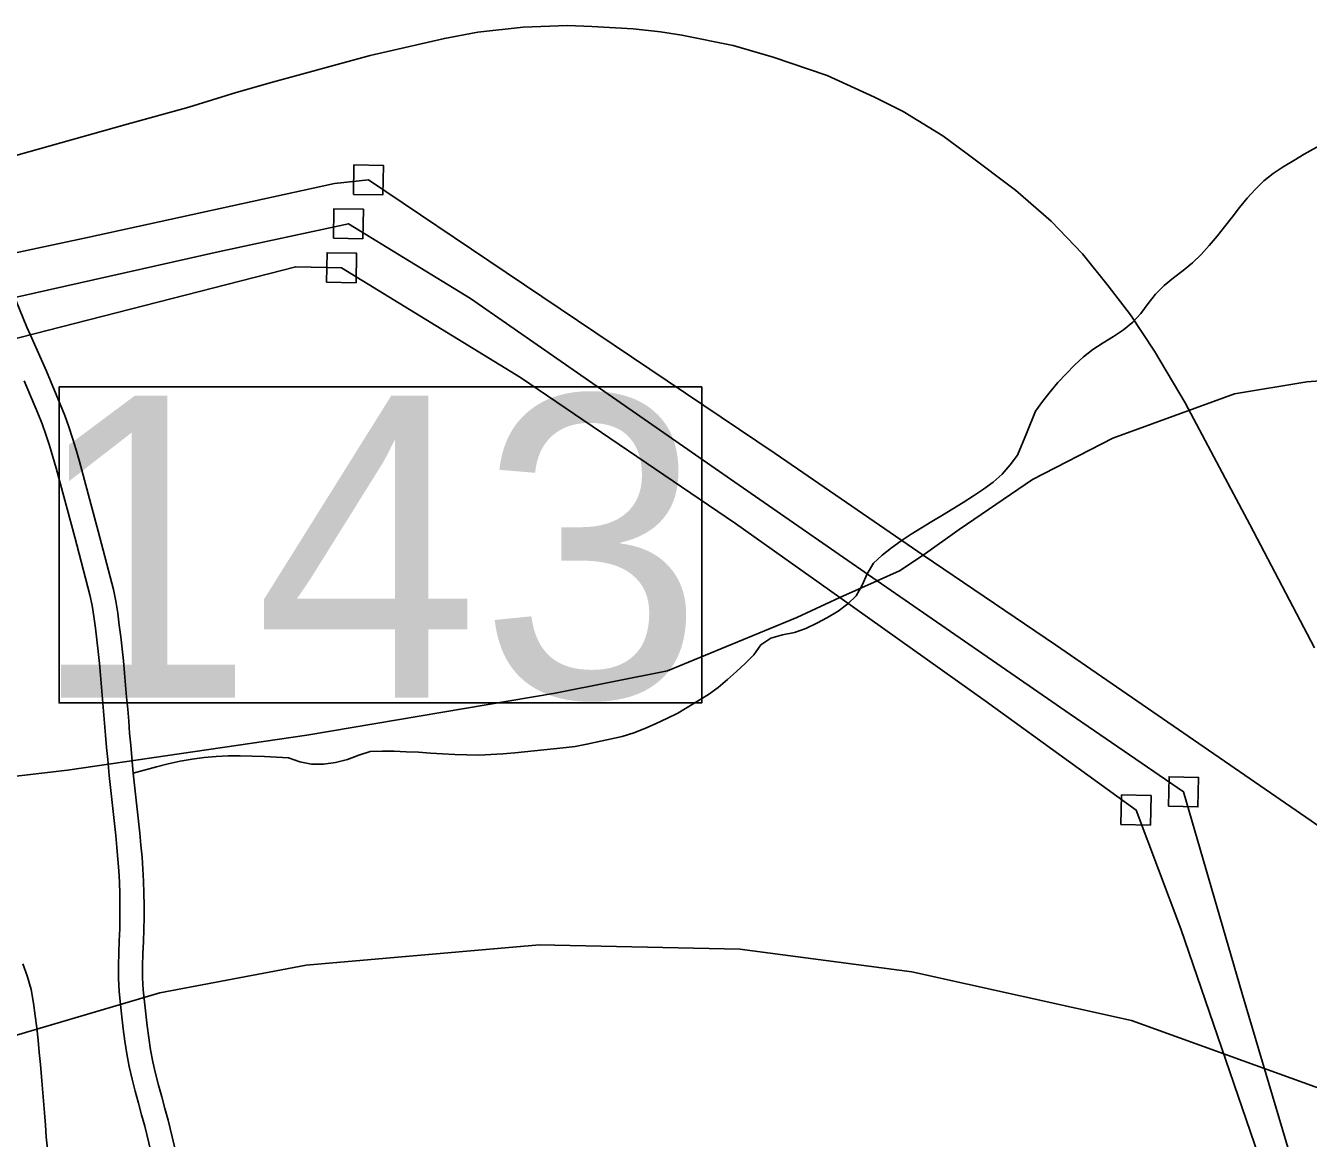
# Model space of a CAD drawing. Extents: x 1268485 to 1426702, y 514839 to 616766.
# Drawn here: x 1379713 to 1381456, y 557873 to 559385 of the extents above; entities that cross this region are included whole.
import ezdxf

# ---------------------------------------------------------------- set-up
doc = ezdxf.new("R2010")
doc.units = 0
for name, color, linetype in [('Old_Level_31', 7, 'Continuous'), ('Old_Level_44', 7, 'Continuous'), ('Old_Level_48', 7, 'Continuous'), ('Old_Level_49', 7, 'Continuous'), ('Old_Level_56', 7, 'Continuous'), ('Old_Level_60', 7, 'Continuous'), ('Old_Level_61', 7, 'Continuous'), ('Old_Level_62', 7, 'Continuous')]:
    doc.layers.add(name, color=color, linetype=linetype)

msp = doc.modelspace()

# ---------------------------------------------------------------- linework, layer by layer
at = {"layer": 'Old_Level_31'}
msp.add_lwpolyline([(1379758.695, 558894.501), (1380631.686, 558894.501), (1380631.686, 558464.955), (1379758.695, 558464.955), (1379758.695, 558894.501)], dxfattribs=at)
at = {"layer": 'Old_Level_44'}
msp.add_lwpolyline([(1379568.989, 559172.316), (1379848.168, 559250.748), (1379935.007, 559274.381), (1379999.291, 559294.681), (1380048.709, 559308.317), (1380181.275, 559344.816), (1380282.263, 559367.987), (1380327.579, 559376.497), (1380389.095, 559383.212), (1380449.38, 559385.314), (1380482.599, 559384.134), (1380538.578, 559381.059), (1380575.487, 559376.804), (1380604.707, 559372.549), (1380674.425, 559358.555), (1380728.661, 559342.663), (1380801.967, 559317.442), (1380866.251, 559288.17), (1380905.109, 559268.434), (1380959.345, 559235.574), (1380992.256, 559211.173), (1381057.77, 559161.55), (1381106.162, 559119.566), (1381148.71, 559075.428), (1381183.774, 559031.547), (1381214.225, 558992.331), (1381246.52, 558943.016), (1381288.453, 558872.632), (1381350.584, 558755.752), (1381376.113, 558707.309), (1381463.876, 558539.884)], dxfattribs=at)
at = {"layer": 'Old_Level_48'}
msp.add_lwpolyline([(1379382.288, 559120.448), (1379478.893, 558922.936), (1379580.673, 558606.581), (1379624.603, 558439.028), (1379628.631, 558241.382), (1379652.807, 557999.368), (1379895.735, 558071.06), (1380094.594, 558108.876), (1380411.502, 558136.312), (1380683.522, 558130.635), (1380917.015, 558099.722), (1381215.629, 558033.48), (1381497.72, 557931.755), (1381717.68, 557825.077), (1381958.879, 557689.958), (1382171.913, 557537.398), (1382407.262, 557310.552), (1382649.238, 557015.34), (1382811.167, 556719.738), (1382951.098, 556424.781), (1383046.578, 556108.507), (1383105.897, 555785.157), (1383119.977, 555490.732), (1383095.211, 555175.078)], dxfattribs=at)
at = {"layer": 'Old_Level_49'}
msp.add_lwpolyline([(1379382.288, 559120.448), (1379478.893, 558922.936), (1379580.673, 558606.581), (1379624.603, 558439.028), (1379628.631, 558241.382), (1379652.807, 557999.368), (1379895.735, 558071.06), (1380094.594, 558108.876), (1380411.502, 558136.312), (1380683.522, 558130.635), (1380917.015, 558099.722), (1381215.629, 558033.48), (1381497.72, 557931.755), (1381717.68, 557825.077), (1381958.879, 557689.958), (1382171.913, 557537.398), (1382407.262, 557310.552), (1382649.238, 557015.34), (1382811.167, 556719.738), (1382951.098, 556424.781), (1383046.578, 556108.507), (1383105.897, 555785.157), (1383119.977, 555490.732), (1383095.211, 555175.078)], dxfattribs=at)
at = {"layer": 'Old_Level_56'}
msp.add_line((1380869.89, 558631.127), (1380819.402, 558608.131), dxfattribs=at)
for points in [[(1380932.616, 558665.681), (1380731.502, 558803.994), (1380366.268, 559049.663), (1380178.913, 559175.694), (1380132.787, 559170.62), (1379797.151, 559097.539), (1379413.109, 559015.428), (1378958.701, 558906.92), (1378492.368, 558802.454), (1378313.552, 558776.239), (1378135.066, 558845.865), (1377728.301, 559016.533), (1377319.652, 559183.037), (1377109.205, 559265.312)], [(1380869.89, 558631.127), (1380676.691, 558765.079), (1380317.538, 559014.627), (1380151.701, 559116.213), (1379974.64, 559077.758), (1379345.491, 558936.75), (1378718.062, 558791.707), (1378430.833, 558737.661), (1378312.263, 558712.234), (1378145.255, 558765.621), (1377623.648, 558986.624), (1377221.04, 559155.008), (1377067.957, 559204.312)], [(1380158.508, 559156.095), (1380198.511, 559155.29), (1380199.317, 559195.293), (1380159.314, 559196.099), (1380158.508, 559156.095)], [(1380819.402, 558608.131), (1380677.364, 558709.038), (1380385.409, 558907.209), (1380142.492, 559056.369), (1380080.287, 559057.622), (1379667.959, 558952.068), (1379187.669, 558850.084), (1378606.567, 558720.116), (1378379.217, 558658.661), (1378278.89, 558644.873), (1378201.448, 558674.447), (1377701.641, 558885.006), (1377273.071, 559065.918), (1377025.107, 559163.155)], [(1380131.297, 559096.614), (1380171.3, 559095.808), (1380172.106, 559135.812), (1380132.102, 559136.618), (1380131.297, 559096.614)], [(1380122.088, 559036.77), (1380162.091, 559035.965), (1380162.897, 559075.968), (1380122.893, 559076.774), (1380122.088, 559036.77)], [(1384292.317, 558369.929), (1384258.758, 558392.615), (1384211.76, 558443.585), (1384156.924, 558502.717), (1384097.523, 558533.928), (1383966.442, 558582.789), (1383628.59, 558687.838), (1383409.663, 558746.472), (1383122.685, 558804.275), (1382845.43, 558848.076), (1382711.745, 558866.975), (1382577.894, 558877.674), (1382307.955, 558887.31), (1381956.21, 558908.6), (1381788.281, 558916.183), (1381678.19, 558914.397), (1381556.019, 558908.853), (1381453.812, 558901.106), (1381355.442, 558885.078), (1381190.142, 558824.575), (1381080.965, 558768.745), (1380981.345, 558700.717), (1380932.616, 558665.681)], [(1380932.616, 558665.681), (1380900.17, 558644.324), (1380869.89, 558631.127)], [(1384292.317, 558369.929), (1383933.552, 558251.29), (1383359.522, 558065.152), (1383194.059, 558006.454), (1382850.18, 557921.533), (1382627.117, 557874.2), (1382283.374, 557895.327), (1382023.556, 557910.763), (1381873.557, 558013.831), (1381459.409, 558304.706), (1381112.255, 558544.007), (1380932.616, 558665.681)], [(1387354.801, 553311.863), (1387042.078, 553459.381), (1386982.156, 553487.647), (1386462.83, 553722.61), (1385800.781, 554024.478), (1385293.452, 554259), (1384790.128, 554493.642), (1384268.642, 554730.65), (1383856.596, 554927.237), (1383246.109, 555206.056), (1382777.979, 555409.775), (1382294.496, 555636.014), (1382128.213, 555725.402), (1382052.519, 555931.225), (1381918.603, 556326.111), (1381773.657, 556769.441), (1381634.544, 557194.445), (1381493.638, 557639.696), (1381366.407, 558068.463), (1381286.118, 558344.212), (1381132.364, 558449.557), (1380869.89, 558631.127)], [(1377774.687, 557782.804), (1377811.307, 557902.125), (1377869.246, 557997.005), (1377930.621, 558063.802), (1378035.19, 558089.509), (1378186.881, 558070.448), (1378374.651, 558054.462), (1378458.82, 558060.771), (1378597.799, 558105.996), (1378863.992, 558198.484), (1379073.577, 558272.102), (1379198.071, 558293.607), (1379479.14, 558339.773), (1379769.967, 558373.737), (1380095.078, 558421.017), (1380432.593, 558478.053), (1380585.287, 558508.795), (1380760.833, 558581.297), (1380819.402, 558608.131)], [(1383132.862, 552070.933), (1383032.416, 552339.08), (1383012.44, 552385.577), (1382855.348, 552872.994), (1382646.987, 553535.707), (1382468.328, 554083.567), (1382319.877, 554641.023), (1382203.479, 555011.544), (1382121.97, 555425.383), (1382067.97, 555714.809), (1381975.923, 556002.801), (1381821.454, 556470.135), (1381491.382, 557527.687), (1381388.018, 557849.923), (1381282.372, 558158.198), (1381221.589, 558319.498), (1381016.676, 558467.894), (1380819.402, 558608.131)], [(1381265.714, 558324.613), (1381305.717, 558323.808), (1381306.523, 558363.811), (1381266.52, 558364.616), (1381265.714, 558324.613)], [(1381201.185, 558299.899), (1381241.188, 558299.094), (1381241.994, 558339.097), (1381201.99, 558339.903), (1381201.185, 558299.899)]]:
    msp.add_lwpolyline(points, dxfattribs=at)
at = {"layer": 'Old_Level_60'}
for points in [[(1379684.126, 559051.284), (1379714.986, 558975.568), (1379721.65, 558960.599), (1379741.438, 558915.847), (1379760.405, 558870.941), (1379766.454, 558855.664), (1379771.888, 558840.183), (1379777.015, 558824.547), (1379781.833, 558808.861), (1379786.549, 558793.123), (1379811.873, 558698.543), (1379832.584, 558619.239), (1379835.967, 558603.245), (1379838.428, 558587.097), (1379840.581, 558570.847), (1379842.631, 558554.596), (1379844.374, 558538.295), (1379846.117, 558521.993), (1379847.655, 558505.64), (1379849.09, 558489.287), (1379850.526, 558472.935), (1379851.961, 558456.53), (1379853.294, 558440.177), (1379854.627, 558423.773), (1379856.062, 558407.42), (1379857.498, 558391.067), (1379859.548, 558369.742)], [(1379859.548, 558369.742), (1379866.622, 558304.484), (1379868.365, 558288.183), (1379870.006, 558271.829), (1379871.441, 558255.528), (1379872.671, 558239.124), (1379873.492, 558222.771), (1379873.902, 558206.367), (1379874.107, 558189.911), (1379874.209, 558173.507), (1379873.902, 558157.103), (1379873.287, 558140.699), (1379872.671, 558124.294), (1379872.159, 558107.89), (1379872.261, 558091.486), (1379873.184, 558075.134), (1379874.722, 558058.78), (1379876.567, 558042.479), (1379878.515, 558026.177), (1379880.668, 558009.875), (1379883.129, 557993.676), (1379886.102, 557977.529), (1379889.793, 557961.535), (1379893.894, 557945.643), (1379898.098, 557929.752), (1379902.404, 557913.911), (1379906.813, 557898.071), (1379925.78, 557818.972)]]:
    msp.add_lwpolyline(points, dxfattribs=at)
at = {"layer": 'Old_Level_61'}
for points in [[(1379711.322, 558902.83), (1379730.038, 558858.517), (1379735.712, 558844.188), (1379740.819, 558829.638), (1379745.743, 558814.619), (1379750.438, 558799.335), (1379754.983, 558784.169), (1379780.155, 558690.155), (1379800.646, 558611.695), (1379803.675, 558597.374), (1379805.946, 558582.471), (1379808.043, 558566.638), (1379810.042, 558550.799), (1379811.752, 558534.807), (1379813.473, 558518.713), (1379814.981, 558502.67), (1379816.408, 558486.418), (1379817.843, 558470.07), (1379819.269, 558453.768), (1379820.594, 558437.516), (1379821.935, 558421.01), (1379823.379, 558404.551), (1379824.827, 558388.063), (1379826.891, 558366.602)], [(1379826.931, 558366.206), (1379834.003, 558300.972), (1379835.732, 558284.802), (1379837.341, 558268.753), (1379838.74, 558252.862), (1379839.925, 558237.075), (1379840.704, 558221.539), (1379841.098, 558205.753), (1379841.3, 558189.604), (1379841.399, 558173.712), (1379841.105, 558158.025), (1379840.501, 558141.928), (1379839.882, 558125.421), (1379839.347, 558108.3), (1379839.459, 558090.458), (1379840.463, 558072.673), (1379842.087, 558055.398), (1379843.979, 558038.687), (1379845.963, 558022.082), (1379848.184, 558005.263), (1379850.77, 557988.241), (1379853.969, 557970.866), (1379857.92, 557953.746), (1379862.151, 557937.349), (1379866.409, 557921.253), (1379870.77, 557905.209), (1379875.047, 557889.844), (1379893.595, 557812.493)], [(1379709.629, 558110.357), (1379715.34, 558094.03), (1379720.807, 558075.785), (1379724.139, 558057.162), (1379726.417, 558039.974), (1379728.414, 558023.312), (1379730.191, 558006.7), (1379731.851, 557990.19), (1379733.419, 557973.528), (1379734.768, 557956.967), (1379736.101, 557940.563), (1379737.434, 557924.21), (1379738.767, 557907.806), (1379740.099, 557891.453), (1379741.416, 557875.252), (1379742.925, 557859.209)]]:
    msp.add_lwpolyline(points, dxfattribs=at)
at = {"layer": 'Old_Level_62'}
for points in [[(1381352.02, 559125.103), (1381362.17, 559138.072), (1381372.627, 559150.683), (1381383.598, 559162.832), (1381395.183, 559174.264), (1381407.896, 559184.465), (1381421.532, 559193.59), (1381435.783, 559202.1), (1381449.932, 559210.507), (1381478.639, 559226.706)], [(1379859.548, 558369.742), (1379891.229, 558378.149), (1379907.12, 558382.199), (1379923.114, 558385.736), (1379939.313, 558388.606), (1379955.615, 558390.811), (1379972.019, 558392.297), (1379988.321, 558392.913), (1380004.827, 558393.015), (1380021.232, 558392.759), (1380037.738, 558392.247), (1380054.142, 558391.477), (1380070.444, 558390.452), (1380085.618, 558384.813), (1380101.817, 558381.789), (1380118.119, 558381.737), (1380134.42, 558384.25), (1380150.414, 558387.94), (1380165.896, 558393.887), (1380181.377, 558399.167), (1380197.679, 558399.628), (1380213.981, 558399.423), (1380230.385, 558398.757), (1380246.789, 558397.886), (1380263.193, 558396.809), (1380279.7, 558395.783), (1380296.104, 558394.963), (1380312.508, 558394.4), (1380328.912, 558394.245), (1380345.316, 558394.758), (1380361.721, 558395.886), (1380378.022, 558397.373), (1380443.434, 558403.883), (1380459.735, 558405.883), (1380475.832, 558408.856), (1380523.609, 558419.313), (1380539.296, 558424.286), (1380554.572, 558430.386), (1380569.643, 558436.896), (1380584.51, 558443.817), (1380599.171, 558451.199), (1380641.002, 558476.266), (1380654.125, 558486.16), (1380666.736, 558496.771), (1380678.936, 558507.691), (1380690.932, 558518.969), (1380702.517, 558530.503), (1380712.052, 558543.728), (1380725.688, 558552.956), (1380741.477, 558557.314), (1380757.676, 558560.799), (1380773.055, 558566.182), (1380787.921, 558573.41), (1380802.685, 558581.253), (1380816.936, 558589.865), (1380830.06, 558599.554), (1380841.542, 558610.73), (1380849.745, 558625.032), (1380856.614, 558640.615), (1380864.918, 558654.918), (1380876.606, 558665.889), (1380889.422, 558675.731), (1380902.75, 558685.163), (1380916.386, 558694.237), (1380930.227, 558703.003), (1380944.376, 558711.666), (1380958.525, 558720.227), (1380972.673, 558728.84), (1380986.719, 558737.503), (1381000.663, 558746.372), (1381014.299, 558755.547), (1381027.525, 558765.082), (1381039.828, 558776.052), (1381050.696, 558788.612), (1381060.641, 558801.633), (1381072.944, 558831.161), (1381085.144, 558861.406), (1381094.679, 558874.682), (1381104.829, 558887.652), (1381115.492, 558900.211), (1381126.565, 558912.361), (1381138.048, 558924.1), (1381150.248, 558935.173), (1381163.064, 558945.323), (1381176.905, 558954.345), (1381190.951, 558962.907), (1381204.792, 558971.877), (1381217.3, 558982.181), (1381228.168, 558994.33), (1381238.113, 559007.556), (1381248.263, 559020.577), (1381259.849, 559032.214), (1381272.459, 559042.672), (1381285.48, 559052.719), (1381298.296, 559063.074), (1381310.189, 559074.301), (1381321.159, 559086.45), (1381331.617, 559099.112), (1381341.87, 559112.082), (1381352.02, 559125.103)]]:
    msp.add_lwpolyline(points, dxfattribs=at)

# ---------------------------------------------------------------- texts
at = {"layer": 'Old_Level_31'}
msp.add_text('143', height=410.1042, dxfattribs=at).set_placement((1379719.583, 558472.354))

doc.saveas('drawing.dxf')
